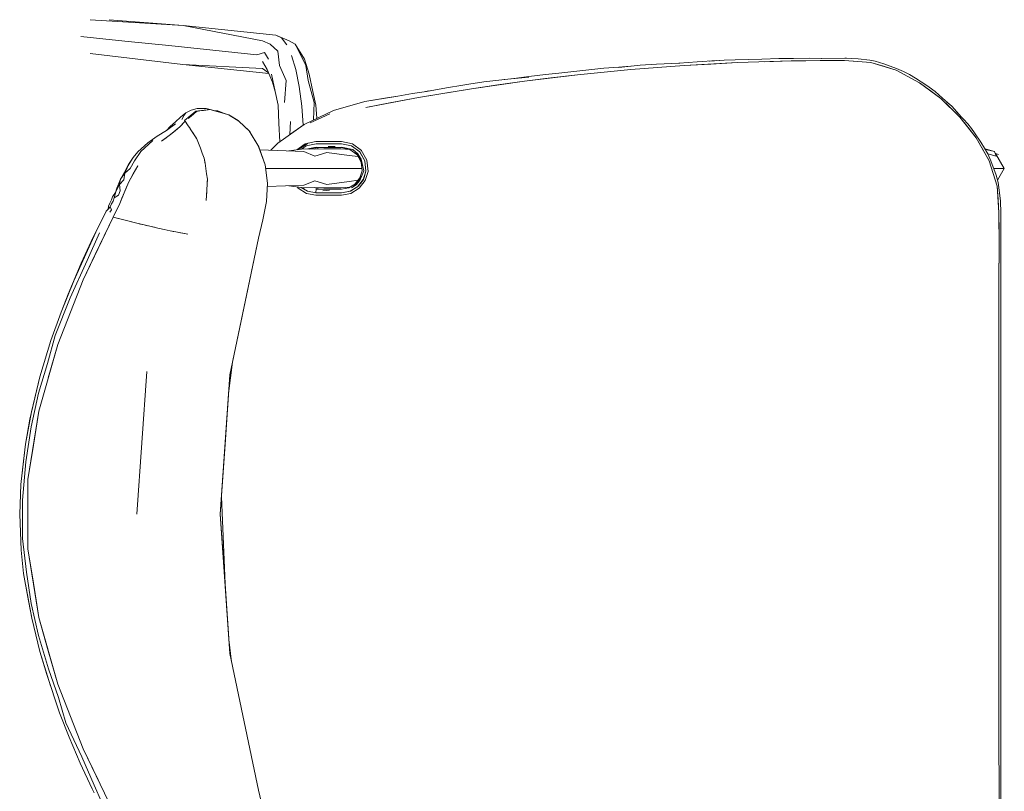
# Model space of a CAD drawing. Header units: millimetres. Extents: x -261 to 187, y -214 to 106.
# Tile 969 of 1056: x -207.271 to -206.748, y 18.042 to 18.452. Entities that reach past the tile are written whole.
import ezdxf

# ---------------------------------------------------------------- set-up
doc = ezdxf.new("R2010")
doc.units = ezdxf.units.MM
doc.header["$LTSCALE"] = 0.005
doc.header["$MEASUREMENT"] = 0
doc.layers.add('IFC-Elemento de mobília-Contorno', color=9, linetype='Continuous', lineweight=5)

msp = doc.modelspace()

# ---------------------------------------------------------------- linework, layer by layer
at = {"layer": 'IFC-Elemento de mobília-Contorno', "lineweight": 5}
for p, q in [((-207.23384, 18.45218), (-207.18449, 18.44901)), ((-207.22381, 18.45218), (-207.18449, 18.44901)), ((-207.18449, 18.44901), (-207.14231, 18.44091)), ((-207.18449, 18.44901), (-207.1352, 18.44395)), ((-207.1352, 18.44395), (-207.13227, 18.44252)), ((-207.1352, 18.44395), (-207.12813, 18.44091)), ((-207.23892, 18.44321), (-207.21551, 18.4408)), ((-207.21551, 18.4408), (-207.19211, 18.43839)), ((-207.14231, 18.44091), (-207.13835, 18.43916)), ((-207.13835, 18.43916), (-207.13412, 18.43537)), ((-207.13227, 18.44252), (-207.12947, 18.4389)), ((-207.12813, 18.44091), (-207.12494, 18.43916)), ((-207.12494, 18.43916), (-207.12311, 18.43537)), ((-207.12494, 18.43916), (-207.12004, 18.43118)), ((-207.23396, 18.43423), (-207.18463, 18.42828)), ((-207.19211, 18.43839), (-207.1687, 18.43599)), ((-207.1687, 18.43599), (-207.1453, 18.43358)), ((-207.1453, 18.43358), (-207.14121, 18.43467)), ((-207.14121, 18.43467), (-207.13913, 18.43118)), ((-207.13412, 18.43537), (-207.13333, 18.42774)), ((-207.12311, 18.43537), (-207.11929, 18.42774)), ((-207.18463, 18.42828), (-207.14241, 18.42625)), ((-207.18463, 18.42828), (-207.13905, 18.42359)), ((-207.14239, 18.42993), (-207.13991, 18.42563)), ((-207.1269, 18.43322), (-207.12464, 18.42569)), ((-207.12004, 18.43118), (-207.11753, 18.42315)), ((-206.9417, 18.42793), (-206.93297, 18.42858)), ((-206.93297, 18.42858), (-206.92095, 18.42912)), ((-206.92107, 18.42911), (-206.92052, 18.42915)), ((-206.92095, 18.42912), (-206.91131, 18.42981)), ((-206.91827, 18.42786), (-206.88986, 18.42939)), ((-206.91827, 18.42786), (-206.90406, 18.42862)), ((-206.91131, 18.42981), (-206.90095, 18.4304)), ((-206.905, 18.43017), (-206.89694, 18.4307)), ((-206.90472, 18.43018), (-206.89694, 18.4307)), ((-206.90406, 18.42862), (-206.88986, 18.42939)), ((-206.89694, 18.4307), (-206.89114, 18.4308)), ((-206.89114, 18.4308), (-206.87692, 18.43121)), ((-206.88986, 18.42939), (-206.86143, 18.43028)), ((-206.87692, 18.43121), (-206.86804, 18.43146)), ((-206.87564, 18.42983), (-206.86143, 18.43028)), ((-206.86804, 18.43146), (-206.86015, 18.43154)), ((-206.86143, 18.43028), (-206.83301, 18.43052)), ((-206.86143, 18.43028), (-206.85369, 18.43034)), ((-206.86015, 18.43154), (-206.85172, 18.43167)), ((-206.85369, 18.43034), (-206.84595, 18.43041)), ((-206.85172, 18.43167), (-206.84503, 18.43152)), ((-206.84595, 18.43041), (-206.83301, 18.43052)), ((-206.8455, 18.43153), (-206.83284, 18.43174)), ((-206.84546, 18.43153), (-206.83282, 18.43174)), ((-206.83301, 18.43052), (-206.826, 18.43)), ((-206.83301, 18.43052), (-206.81899, 18.42947)), ((-206.83284, 18.43174), (-206.83205, 18.43166)), ((-206.83282, 18.43174), (-206.83203, 18.43166)), ((-206.83262, 18.43169), (-206.8258, 18.43142)), ((-206.826, 18.43), (-206.81899, 18.42947)), ((-206.8258, 18.43142), (-206.81953, 18.43061)), ((-206.81953, 18.43061), (-206.81682, 18.43019)), ((-206.81899, 18.42947), (-206.81227, 18.42739)), ((-206.81899, 18.42947), (-206.80555, 18.42532)), ((-206.81682, 18.43019), (-206.81217, 18.42876)), ((-206.81217, 18.42876), (-206.80544, 18.42615)), ((-207.14241, 18.42625), (-207.13921, 18.42397)), ((-207.13991, 18.42563), (-207.13707, 18.41892)), ((-207.13754, 18.42315), (-207.13559, 18.41405)), ((-207.13333, 18.42774), (-207.12985, 18.41978)), ((-207.12464, 18.42569), (-207.1228, 18.4166)), ((-207.11929, 18.42774), (-207.11813, 18.41978)), ((-207.11753, 18.42315), (-207.11552, 18.41405)), ((-207.00319, 18.41948), (-206.97495, 18.4229)), ((-207.00082, 18.4219), (-206.99199, 18.42303)), ((-206.99199, 18.42303), (-206.98488, 18.42374)), ((-206.98907, 18.42119), (-206.97495, 18.4229)), ((-206.98488, 18.42374), (-206.97691, 18.42466)), ((-206.98488, 18.42374), (-206.97691, 18.42466)), ((-206.97691, 18.42466), (-206.96097, 18.42649)), ((-206.97691, 18.42466), (-206.96894, 18.42557)), ((-206.97495, 18.4229), (-206.94663, 18.42569)), ((-206.97495, 18.4229), (-206.96079, 18.4243)), ((-206.96894, 18.42557), (-206.96097, 18.42649)), ((-206.96097, 18.42649), (-206.95297, 18.42702)), ((-206.95297, 18.42702), (-206.94695, 18.42741)), ((-206.95294, 18.42682), (-206.9417, 18.42793)), ((-206.94663, 18.42569), (-206.91827, 18.42786)), ((-206.94663, 18.42569), (-206.93245, 18.42677)), ((-206.93245, 18.42677), (-206.91827, 18.42786)), ((-206.81227, 18.42739), (-206.80555, 18.42532)), ((-206.80555, 18.42532), (-206.79935, 18.42199)), ((-206.80555, 18.42532), (-206.79314, 18.41866)), ((-206.80544, 18.42615), (-206.80166, 18.42468)), ((-206.80166, 18.42468), (-206.7986, 18.42302)), ((-206.7986, 18.42302), (-206.79541, 18.42101)), ((-207.13707, 18.41892), (-207.13559, 18.41405)), ((-207.1306, 18.40814), (-207.12985, 18.41978)), ((-207.11813, 18.41978), (-207.11486, 18.40814)), ((-207.03582, 18.41734), (-207.03263, 18.41783)), ((-207.03263, 18.41783), (-207.02472, 18.41914)), ((-207.03134, 18.41544), (-207.00319, 18.41948)), ((-207.02472, 18.41914), (-207.00879, 18.42098)), ((-207.02472, 18.41914), (-207.01675, 18.42006)), ((-207.01726, 18.41746), (-207.00319, 18.41948)), ((-207.01385, 18.42031), (-207.00075, 18.42168)), ((-207.00879, 18.42098), (-207.00081, 18.4219)), ((-207.00879, 18.42098), (-207.00082, 18.4219)), ((-207.00319, 18.41948), (-206.98907, 18.42119)), ((-206.79935, 18.42199), (-206.79314, 18.41866)), ((-206.79541, 18.42101), (-206.78989, 18.41752)), ((-206.79314, 18.41866), (-206.7875, 18.41445)), ((-206.79314, 18.41866), (-206.78186, 18.41022)), ((-207.13559, 18.41405), (-207.13403, 18.40679)), ((-207.1228, 18.4166), (-207.12143, 18.40628)), ((-207.11552, 18.41405), (-207.11408, 18.40679)), ((-207.07046, 18.41156), (-207.06269, 18.41302)), ((-207.06269, 18.41302), (-207.05527, 18.41407)), ((-207.0594, 18.41079), (-207.03134, 18.41544)), ((-207.0594, 18.41079), (-207.04537, 18.41311)), ((-207.05578, 18.414), (-207.05384, 18.41432)), ((-207.05573, 18.41401), (-207.05395, 18.4143)), ((-207.05527, 18.41407), (-207.04449, 18.41595)), ((-207.04537, 18.41311), (-207.03134, 18.41544)), ((-207.04449, 18.41595), (-207.03582, 18.41734)), ((-207.03134, 18.41544), (-207.01726, 18.41746)), ((-206.78989, 18.41752), (-206.78809, 18.41638)), ((-206.78809, 18.41638), (-206.78497, 18.41393)), ((-206.7875, 18.41445), (-206.78186, 18.41022)), ((-206.78497, 18.41393), (-206.78104, 18.4105)), ((-207.11518, 18.39891), (-207.11486, 18.40814)), ((-207.10463, 18.40397), (-207.08801, 18.40866)), ((-207.08801, 18.40866), (-207.07037, 18.41158)), ((-207.08801, 18.40866), (-207.07519, 18.41078)), ((-207.08736, 18.40554), (-207.0594, 18.41079)), ((-207.08736, 18.40554), (-207.07461, 18.40793)), ((-207.07919, 18.41005), (-207.07046, 18.41156)), ((-207.07519, 18.41078), (-207.07038, 18.41158)), ((-207.07461, 18.40793), (-207.06701, 18.40936)), ((-207.06701, 18.40936), (-207.0594, 18.41079)), ((-206.78186, 18.41022), (-206.77176, 18.4004)), ((-206.78186, 18.41022), (-206.77681, 18.40531)), ((-206.78104, 18.4105), (-206.77693, 18.40683)), ((-206.77883, 18.40853), (-206.77602, 18.40614)), ((-206.77879, 18.4085), (-206.77602, 18.40615)), ((-207.18589, 18.40031), (-207.18311, 18.40259)), ((-207.184, 18.4014), (-207.18311, 18.40259)), ((-207.18373, 18.39858), (-207.1778, 18.40355)), ((-207.18311, 18.40259), (-207.1802, 18.40404)), ((-207.18028, 18.40096), (-207.17747, 18.40343)), ((-207.1802, 18.40404), (-207.1771, 18.40491)), ((-207.1778, 18.40355), (-207.17025, 18.40449)), ((-207.17747, 18.40343), (-207.17563, 18.40369)), ((-207.1771, 18.40491), (-207.17515, 18.40504)), ((-207.17563, 18.40369), (-207.17378, 18.40396)), ((-207.17515, 18.40504), (-207.17228, 18.40499)), ((-207.17378, 18.40396), (-207.17118, 18.40433)), ((-207.17228, 18.40499), (-207.1701, 18.40449)), ((-207.17025, 18.40449), (-207.16031, 18.40158)), ((-207.1701, 18.40449), (-207.16506, 18.40293)), ((-207.1677, 18.40375), (-207.16604, 18.40369)), ((-207.16604, 18.40369), (-207.16311, 18.40254)), ((-207.16311, 18.40254), (-207.16142, 18.40191)), ((-207.13403, 18.40679), (-207.13375, 18.39725)), ((-207.12143, 18.40628), (-207.12067, 18.39616)), ((-207.1202, 18.3965), (-207.10463, 18.40397)), ((-207.117, 18.39742), (-207.10665, 18.40212)), ((-207.11408, 18.40679), (-207.1134, 18.39976)), ((-206.77681, 18.40531), (-206.77176, 18.4004)), ((-206.77602, 18.40615), (-206.77225, 18.40191)), ((-206.77602, 18.40614), (-206.77219, 18.40185)), ((-206.77331, 18.40308), (-206.76979, 18.39922)), ((-207.19335, 18.3933), (-207.18854, 18.39678)), ((-207.19137, 18.39537), (-207.1886, 18.39783)), ((-207.1886, 18.39783), (-207.18589, 18.40031)), ((-207.18626, 18.39521), (-207.18341, 18.3982)), ((-207.18543, 18.39608), (-207.18461, 18.39695)), ((-207.18516, 18.39915), (-207.184, 18.4014)), ((-207.18461, 18.39695), (-207.18341, 18.3982)), ((-207.18373, 18.39858), (-207.18345, 18.39816)), ((-207.18341, 18.3982), (-207.18337, 18.39823)), ((-207.18341, 18.3982), (-207.18214, 18.39629)), ((-207.18184, 18.39958), (-207.18028, 18.40096)), ((-207.16031, 18.40158), (-207.15525, 18.39863)), ((-207.16016, 18.40144), (-207.16002, 18.40138)), ((-207.16013, 18.40142), (-207.16002, 18.40138)), ((-207.16002, 18.40138), (-207.15489, 18.3983)), ((-207.15525, 18.39863), (-207.15489, 18.3983)), ((-207.15489, 18.3983), (-207.14916, 18.39273)), ((-207.15488, 18.39829), (-207.14947, 18.39315)), ((-207.13375, 18.39725), (-207.13318, 18.38723)), ((-207.12778, 18.39108), (-207.12742, 18.39807)), ((-206.77176, 18.4004), (-206.76739, 18.39487)), ((-206.77176, 18.4004), (-206.76302, 18.38934)), ((-206.76979, 18.39922), (-206.76756, 18.39682)), ((-206.76756, 18.39682), (-206.7655, 18.39434)), ((-207.19826, 18.39021), (-207.19335, 18.3933)), ((-207.19338, 18.39328), (-207.19137, 18.39537)), ((-207.19115, 18.39111), (-207.18626, 18.39521)), ((-207.19115, 18.39111), (-207.18871, 18.39316)), ((-207.18871, 18.39316), (-207.18626, 18.39521)), ((-207.18626, 18.39521), (-207.18543, 18.39608)), ((-207.18214, 18.39629), (-207.18087, 18.39438)), ((-207.18087, 18.39438), (-207.17999, 18.39305)), ((-207.18071, 18.39413), (-207.17754, 18.38945)), ((-207.17999, 18.39305), (-207.1791, 18.39172)), ((-207.1791, 18.39172), (-207.17822, 18.3904)), ((-207.14947, 18.39315), (-207.14435, 18.38456)), ((-207.14916, 18.39273), (-207.14871, 18.39187)), ((-207.14916, 18.39273), (-207.14637, 18.38796)), ((-207.14916, 18.39273), (-207.1487, 18.39186)), ((-207.13426, 18.38645), (-207.1202, 18.3965)), ((-207.12778, 18.39108), (-207.1202, 18.3965)), ((-206.76739, 18.39487), (-206.76302, 18.38934)), ((-206.7655, 18.39434), (-206.76396, 18.39205)), ((-206.76396, 18.39205), (-206.76067, 18.3871)), ((-207.20858, 18.38185), (-207.2032, 18.38669)), ((-207.20695, 18.38209), (-207.20068, 18.38794)), ((-207.2032, 18.38669), (-207.19826, 18.39021)), ((-207.19609, 18.38758), (-207.19115, 18.39111)), ((-207.19609, 18.38758), (-207.19362, 18.38934)), ((-207.17822, 18.3904), (-207.17734, 18.38907)), ((-207.17754, 18.38945), (-207.17746, 18.38926)), ((-207.17737, 18.38915), (-207.17633, 18.38646)), ((-207.17633, 18.38646), (-207.17533, 18.38385)), ((-207.14637, 18.38796), (-207.14622, 18.3877)), ((-207.1379, 18.38276), (-207.13431, 18.38641)), ((-207.13789, 18.38276), (-207.13426, 18.38645)), ((-207.12138, 18.38448), (-207.11825, 18.38654)), ((-207.11974, 18.38622), (-207.11392, 18.38748)), ((-207.11869, 18.38622), (-207.1182, 18.38655)), ((-207.11392, 18.38748), (-207.11054, 18.38748)), ((-207.11054, 18.38748), (-207.10716, 18.38748)), ((-207.10716, 18.38748), (-207.10378, 18.38748)), ((-207.10378, 18.38748), (-207.1004, 18.38748)), ((-207.1004, 18.38748), (-207.09459, 18.38624)), ((-206.76302, 18.38934), (-206.75615, 18.37706)), ((-206.76302, 18.38934), (-206.75959, 18.3832)), ((-206.76067, 18.3871), (-206.75863, 18.38396)), ((-207.21111, 18.37891), (-207.20858, 18.38185)), ((-207.21032, 18.37709), (-207.20695, 18.38209)), ((-207.17533, 18.38385), (-207.17433, 18.38125)), ((-207.17433, 18.38125), (-207.17333, 18.37864)), ((-207.14435, 18.38456), (-207.14101, 18.37499)), ((-207.14421, 18.38426), (-207.14286, 18.3804)), ((-207.14421, 18.38426), (-207.14101, 18.37499)), ((-207.14376, 18.38299), (-207.12039, 18.38211)), ((-207.12836, 18.38241), (-207.12047, 18.3835)), ((-207.12413, 18.38299), (-207.11974, 18.38622)), ((-207.12314, 18.38313), (-207.12138, 18.38448)), ((-207.12307, 18.38314), (-207.1226, 18.3835)), ((-207.12264, 18.38347), (-207.12138, 18.38448)), ((-207.12157, 18.38335), (-207.11922, 18.38507)), ((-207.12138, 18.38448), (-207.12003, 18.38533)), ((-207.12047, 18.3835), (-207.11447, 18.38335)), ((-207.12039, 18.38211), (-207.11447, 18.3797)), ((-207.12035, 18.38516), (-207.12035, 18.38513)), ((-207.12003, 18.38533), (-207.11869, 18.38622)), ((-207.11922, 18.38507), (-207.11391, 18.38622)), ((-207.1183, 18.38344), (-207.1139, 18.38443)), ((-207.1173, 18.38342), (-207.11388, 18.38415)), ((-207.11447, 18.38335), (-207.1098, 18.3835)), ((-207.11447, 18.3797), (-207.10813, 18.38161)), ((-207.11403, 18.38411), (-207.11397, 18.38337)), ((-207.11398, 18.3835), (-207.11398, 18.38337)), ((-207.11391, 18.38622), (-207.11054, 18.38623)), ((-207.11388, 18.38415), (-207.1105, 18.38415)), ((-207.11289, 18.3835), (-207.11289, 18.38415)), ((-207.11289, 18.3834), (-207.11289, 18.3835)), ((-207.11054, 18.38623), (-207.10716, 18.38623)), ((-207.1105, 18.38415), (-207.10712, 18.38415)), ((-207.1098, 18.3835), (-207.10065, 18.3835)), ((-207.10813, 18.38161), (-207.09625, 18.38002)), ((-207.10752, 18.38476), (-207.10365, 18.38474)), ((-207.10716, 18.38623), (-207.10378, 18.38623)), ((-207.10712, 18.38415), (-207.10374, 18.38415)), ((-207.10378, 18.38623), (-207.1004, 18.38623)), ((-207.10374, 18.38415), (-207.10036, 18.38415)), ((-207.10065, 18.3835), (-207.09584, 18.38317)), ((-207.1004, 18.38623), (-207.09509, 18.38509)), ((-207.10038, 18.38444), (-207.09441, 18.38311)), ((-207.10036, 18.38415), (-207.09575, 18.38317)), ((-207.09586, 18.38319), (-207.09215, 18.38048)), ((-207.09569, 18.3833), (-207.09441, 18.38311)), ((-207.09509, 18.38509), (-207.09071, 18.38186)), ((-207.09459, 18.38624), (-207.0898, 18.38272)), ((-207.09441, 18.38311), (-207.09173, 18.38092)), ((-207.09298, 18.38156), (-207.09075, 18.37878)), ((-207.09071, 18.38186), (-207.08801, 18.37709)), ((-207.0906, 18.38178), (-207.0906, 18.38178)), ((-207.0906, 18.38178), (-207.08789, 18.37711)), ((-207.08983, 18.38276), (-207.08685, 18.37755)), ((-206.75959, 18.38321), (-206.75615, 18.37706)), ((-206.75863, 18.38396), (-206.75691, 18.38089)), ((-206.75834, 18.38345), (-206.75333, 18.38211)), ((-206.7582, 18.38319), (-206.75333, 18.38211)), ((-206.75333, 18.38211), (-206.75253, 18.37968)), ((-206.75276, 18.38111), (-206.75119, 18.38046)), ((-206.75276, 18.38111), (-206.74815, 18.37313)), ((-207.21377, 18.3746), (-207.21111, 18.37891)), ((-207.21363, 18.37512), (-207.21111, 18.37891)), ((-207.21266, 18.37299), (-207.21032, 18.37709)), ((-207.17333, 18.37864), (-207.17289, 18.37585)), ((-207.17333, 18.37864), (-207.17282, 18.37539)), ((-207.17289, 18.37585), (-207.17246, 18.37305)), ((-207.14286, 18.3804), (-207.14101, 18.37499)), ((-207.09625, 18.38002), (-207.09151, 18.37937)), ((-207.09222, 18.38061), (-207.08986, 18.37649)), ((-207.09173, 18.38092), (-207.08984, 18.37799)), ((-207.09075, 18.37878), (-207.0894, 18.3755)), ((-207.08986, 18.37649), (-207.0894, 18.37191)), ((-207.08984, 18.37799), (-207.08844, 18.37174)), ((-207.08911, 18.37904), (-207.089, 18.37902)), ((-207.08801, 18.37709), (-207.08747, 18.37162)), ((-207.08789, 18.37711), (-207.08735, 18.37176)), ((-207.08685, 18.37755), (-207.08622, 18.37156)), ((-206.75693, 18.38091), (-206.75691, 18.38089)), ((-206.75692, 18.38091), (-206.7569, 18.38088)), ((-206.75692, 18.38091), (-206.75253, 18.37968)), ((-206.75692, 18.38091), (-206.75538, 18.37712)), ((-206.75692, 18.38091), (-206.75691, 18.38089)), ((-206.75692, 18.38091), (-206.7569, 18.38088)), ((-206.7569, 18.38088), (-206.75689, 18.38085)), ((-206.75615, 18.37706), (-206.752, 18.36362)), ((-206.75615, 18.37706), (-206.75408, 18.37034)), ((-206.75538, 18.37712), (-206.75246, 18.36956)), ((-207.21785, 18.36746), (-207.21577, 18.37104)), ((-207.21785, 18.36746), (-207.21554, 18.37059)), ((-207.21597, 18.36703), (-207.21554, 18.37059)), ((-207.21577, 18.37103), (-207.21363, 18.37512)), ((-207.21577, 18.37104), (-207.21363, 18.37512)), ((-207.21554, 18.37059), (-207.21377, 18.3746)), ((-207.21554, 18.37059), (-207.21266, 18.37299)), ((-207.21343, 18.36594), (-207.20867, 18.37456)), ((-207.21105, 18.37025), (-207.20867, 18.37456)), ((-207.17246, 18.37305), (-207.17202, 18.37026)), ((-207.14101, 18.37499), (-207.13969, 18.36526)), ((-207.14076, 18.37313), (-207.13214, 18.37313)), ((-207.13214, 18.37313), (-207.11532, 18.37313)), ((-207.11532, 18.37313), (-207.10997, 18.37313)), ((-207.10997, 18.37313), (-207.10037, 18.37313)), ((-207.10037, 18.37313), (-207.08952, 18.37313)), ((-207.09068, 18.36675), (-207.08844, 18.37174)), ((-207.09056, 18.36808), (-207.0894, 18.37191)), ((-207.0894, 18.3755), (-207.08844, 18.37174)), ((-207.08888, 18.36701), (-207.08747, 18.37162)), ((-207.08803, 18.36947), (-207.08735, 18.37176)), ((-207.08773, 18.36662), (-207.08622, 18.37156)), ((-207.08762, 18.37313), (-207.08749, 18.37313)), ((-206.75384, 18.37313), (-206.75316, 18.37313)), ((-206.75316, 18.37313), (-206.74942, 18.37313)), ((-206.75173, 18.36692), (-206.74815, 18.37313)), ((-206.74942, 18.37313), (-206.74815, 18.37313)), ((-207.21879, 18.36475), (-207.21785, 18.36746)), ((-207.21834, 18.36453), (-207.21785, 18.36746)), ((-207.21834, 18.36453), (-207.21597, 18.36703)), ((-207.21583, 18.3602), (-207.21343, 18.36594)), ((-207.21463, 18.36307), (-207.21343, 18.36594)), ((-207.21343, 18.36594), (-207.21105, 18.37025)), ((-207.17221, 18.35612), (-207.17158, 18.36735)), ((-207.17202, 18.37026), (-207.17159, 18.36747)), ((-207.17177, 18.36413), (-207.17168, 18.3658)), ((-207.17168, 18.3658), (-207.17159, 18.36747)), ((-207.12039, 18.36415), (-207.11447, 18.36656)), ((-207.11447, 18.36656), (-207.10813, 18.36464)), ((-207.10813, 18.36464), (-207.09625, 18.36623)), ((-207.09625, 18.36623), (-207.09148, 18.36688)), ((-207.09379, 18.36407), (-207.09161, 18.36623)), ((-207.09302, 18.3649), (-207.09056, 18.36808)), ((-207.09263, 18.36446), (-207.09068, 18.36675)), ((-207.09178, 18.36336), (-207.08884, 18.36716)), ((-207.09161, 18.36623), (-207.09, 18.36884)), ((-207.0909, 18.36253), (-207.08773, 18.36662)), ((-207.09016, 18.36529), (-207.08872, 18.36717)), ((-207.08881, 18.36726), (-207.08869, 18.36727)), ((-207.08876, 18.36703), (-207.08803, 18.36947)), ((-206.75408, 18.37034), (-206.752, 18.36362)), ((-206.75246, 18.36956), (-206.75138, 18.36564)), ((-206.75141, 18.36573), (-206.75139, 18.36574)), ((-206.75141, 18.36573), (-206.75138, 18.36564)), ((-206.75138, 18.36564), (-206.75099, 18.36293)), ((-206.75138, 18.36564), (-206.75137, 18.36553)), ((-207.22199, 18.35804), (-207.22054, 18.36034)), ((-207.22118, 18.35746), (-207.22023, 18.36066)), ((-207.22055, 18.36033), (-207.21967, 18.36254)), ((-207.22054, 18.36034), (-207.21879, 18.36473)), ((-207.22023, 18.36066), (-207.21834, 18.36453)), ((-207.21967, 18.36254), (-207.21879, 18.36475)), ((-207.21883, 18.35886), (-207.21799, 18.36128)), ((-207.21834, 18.36453), (-207.21799, 18.36128)), ((-207.21824, 18.35446), (-207.21583, 18.3602)), ((-207.21704, 18.35733), (-207.21583, 18.3602)), ((-207.21583, 18.3602), (-207.21463, 18.36307)), ((-207.17209, 18.35846), (-207.17196, 18.3608)), ((-207.17196, 18.3608), (-207.17186, 18.36247)), ((-207.17186, 18.36247), (-207.17177, 18.36413)), ((-207.14028, 18.35547), (-207.13969, 18.36526)), ((-207.1398, 18.36342), (-207.12031, 18.36415)), ((-207.12836, 18.36385), (-207.12031, 18.36274)), ((-207.12397, 18.36324), (-207.12341, 18.36253)), ((-207.12341, 18.36253), (-207.119, 18.35982)), ((-207.12175, 18.36294), (-207.1185, 18.36095)), ((-207.12047, 18.36276), (-207.11447, 18.3629)), ((-207.12031, 18.36205), (-207.12031, 18.36277)), ((-207.1185, 18.36095), (-207.11385, 18.36009)), ((-207.11447, 18.3629), (-207.1098, 18.36276)), ((-207.11392, 18.36088), (-207.11391, 18.36152)), ((-207.11392, 18.36011), (-207.11392, 18.36088)), ((-207.11392, 18.36011), (-207.11054, 18.36011)), ((-207.11391, 18.36152), (-207.1139, 18.36195)), ((-207.1139, 18.36195), (-207.11388, 18.36211)), ((-207.11388, 18.36211), (-207.1105, 18.36211)), ((-207.11386, 18.36288), (-207.11386, 18.36211)), ((-207.11385, 18.36009), (-207.11385, 18.36011)), ((-207.11289, 18.36211), (-207.11289, 18.36285)), ((-207.11289, 18.36009), (-207.11289, 18.36011)), ((-207.11054, 18.36011), (-207.10716, 18.36011)), ((-207.1105, 18.36211), (-207.10712, 18.36211)), ((-207.11034, 18.36122), (-207.10677, 18.36152)), ((-207.1098, 18.36276), (-207.10065, 18.36276)), ((-207.10716, 18.36011), (-207.10378, 18.36011)), ((-207.10712, 18.36211), (-207.10374, 18.36211)), ((-207.10378, 18.36011), (-207.10041, 18.36011)), ((-207.10374, 18.36211), (-207.10036, 18.36211)), ((-207.10065, 18.36276), (-207.09604, 18.36307)), ((-207.10041, 18.36011), (-207.09576, 18.36097)), ((-207.10036, 18.36211), (-207.09642, 18.36284)), ((-207.10031, 18.3601), (-207.09565, 18.36095)), ((-207.09642, 18.36284), (-207.09301, 18.36492)), ((-207.09576, 18.36097), (-207.09173, 18.36343)), ((-207.09565, 18.36095), (-207.09161, 18.36342)), ((-207.09532, 18.35982), (-207.0909, 18.36253)), ((-207.09513, 18.36278), (-207.09263, 18.36446)), ((-207.09185, 18.36335), (-207.0917, 18.36336)), ((-207.09161, 18.36342), (-207.09016, 18.36529)), ((-206.752, 18.36362), (-206.75097, 18.3495)), ((-206.752, 18.36362), (-206.75149, 18.3566)), ((-206.75189, 18.36201), (-206.75188, 18.362)), ((-206.75099, 18.36293), (-206.7502, 18.35574)), ((-207.22348, 18.35465), (-207.22262, 18.35641)), ((-207.22262, 18.35641), (-207.22199, 18.35804)), ((-207.22258, 18.35425), (-207.22165, 18.35571)), ((-207.22165, 18.35571), (-207.22118, 18.35746)), ((-207.22118, 18.35746), (-207.21883, 18.35886)), ((-207.21824, 18.35446), (-207.21704, 18.35733)), ((-207.17221, 18.35612), (-207.17209, 18.35846)), ((-207.14214, 18.34569), (-207.14028, 18.35547)), ((-207.119, 18.35982), (-207.11392, 18.35886)), ((-207.11392, 18.35886), (-207.11054, 18.35886)), ((-207.11385, 18.36009), (-207.11046, 18.36009)), ((-207.11054, 18.35886), (-207.10716, 18.35886)), ((-207.11046, 18.36009), (-207.10708, 18.3601)), ((-207.10716, 18.35886), (-207.10378, 18.35886)), ((-207.10708, 18.3601), (-207.10369, 18.3601)), ((-207.10378, 18.35886), (-207.10041, 18.35886)), ((-207.10369, 18.3601), (-207.10031, 18.3601)), ((-207.10041, 18.35886), (-207.09532, 18.35982)), ((-206.75149, 18.3566), (-206.75097, 18.3495)), ((-206.7502, 18.35574), (-206.75001, 18.34956)), ((-207.22604, 18.34923), (-207.22537, 18.35044)), ((-207.22537, 18.35044), (-207.22439, 18.35153)), ((-207.22439, 18.35153), (-207.22421, 18.35303)), ((-207.22439, 18.35153), (-207.2233, 18.35269)), ((-207.22421, 18.35303), (-207.22348, 18.35465)), ((-207.22343, 18.34977), (-207.22252, 18.35103)), ((-207.2233, 18.35269), (-207.22258, 18.35425)), ((-207.2233, 18.35269), (-207.22252, 18.35103)), ((-207.22169, 18.34716), (-207.21824, 18.35446)), ((-207.22101, 18.3486), (-207.22032, 18.35005)), ((-207.22032, 18.35005), (-207.21928, 18.35226)), ((-207.21928, 18.35226), (-207.21824, 18.35446)), ((-206.75005, 18.35089), (-206.74994, 18.34966)), ((-206.75005, 18.3508), (-206.74994, 18.34959)), ((-206.74994, 18.33098), (-206.74994, 18.34966)), ((-207.23771, 18.31394), (-207.22169, 18.34716)), ((-207.22999, 18.34115), (-207.22604, 18.34923)), ((-207.22646, 18.33727), (-207.22169, 18.34716)), ((-207.22169, 18.34716), (-207.22101, 18.3486)), ((-207.22169, 18.34716), (-207.21739, 18.34607)), ((-207.22169, 18.34716), (-207.2191, 18.3465)), ((-207.2191, 18.3465), (-207.21739, 18.34607)), ((-207.21739, 18.34607), (-207.21321, 18.34502)), ((-207.21739, 18.34607), (-207.2153, 18.34554)), ((-207.21321, 18.34502), (-207.20916, 18.34403)), ((-207.21321, 18.34502), (-207.21119, 18.34453)), ((-207.21119, 18.34453), (-207.20916, 18.34403)), ((-207.14455, 18.33604), (-207.14214, 18.34569)), ((-206.75097, 18.3495), (-206.75094, 18.33949)), ((-206.75097, 18.3495), (-206.75092, 18.3317)), ((-206.74994, 18.33956), (-206.74994, 18.34959)), ((-207.23527, 18.32944), (-207.22999, 18.34115)), ((-207.23335, 18.33422), (-207.22999, 18.34115)), ((-207.20916, 18.34403), (-207.20526, 18.34309)), ((-207.20916, 18.34403), (-207.20721, 18.34356)), ((-207.20721, 18.34356), (-207.20526, 18.34309)), ((-207.20526, 18.34309), (-207.20151, 18.34221)), ((-207.20526, 18.34309), (-207.20338, 18.34265)), ((-207.20151, 18.34221), (-207.19794, 18.3414)), ((-207.20151, 18.34221), (-207.19973, 18.34181)), ((-207.19794, 18.3414), (-207.19456, 18.34065)), ((-207.19794, 18.3414), (-207.19625, 18.34102)), ((-207.19456, 18.34065), (-207.19137, 18.33997)), ((-207.19456, 18.34065), (-207.19296, 18.34031)), ((-207.19296, 18.34031), (-207.19137, 18.33997)), ((-207.19137, 18.33997), (-207.18839, 18.33936)), ((-207.19137, 18.33997), (-207.18988, 18.33966)), ((-207.18988, 18.33966), (-207.18839, 18.33936)), ((-207.18839, 18.33936), (-207.18589, 18.33887)), ((-207.18839, 18.33936), (-207.18194, 18.33811)), ((-206.74994, 18.32954), (-206.74994, 18.33956)), ((-207.23867, 18.32272), (-207.23335, 18.33422)), ((-207.23559, 18.32422), (-207.22897, 18.33881)), ((-207.23122, 18.32739), (-207.22646, 18.33727)), ((-207.18589, 18.33887), (-207.18194, 18.33811)), ((-207.15969, 18.26338), (-207.14455, 18.33604)), ((-207.15092, 18.30548), (-207.14455, 18.33604)), ((-207.24256, 18.31336), (-207.23527, 18.32944)), ((-206.75098, 18.3139), (-206.75092, 18.3317)), ((-206.75095, 18.3228), (-206.75092, 18.3317)), ((-206.74994, 18.31238), (-206.74994, 18.33098)), ((-206.74994, 18.31952), (-206.74994, 18.32954)), ((-207.24455, 18.30431), (-207.23559, 18.32422)), ((-207.23771, 18.31394), (-207.23122, 18.32739)), ((-207.24556, 18.30626), (-207.23867, 18.32272)), ((-206.74994, 18.3095), (-206.74994, 18.31952)), ((-207.25114, 18.27958), (-207.23771, 18.31394)), ((-207.24938, 18.29664), (-207.24256, 18.31336)), ((-207.24442, 18.29676), (-207.23771, 18.31394)), ((-206.75102, 18.2961), (-206.75098, 18.3139)), ((-206.751, 18.305), (-206.75098, 18.3139)), ((-206.74994, 18.29089), (-206.74994, 18.31238)), ((-206.74994, 18.29948), (-206.74994, 18.3095)), ((-207.25248, 18.28428), (-207.24455, 18.30431)), ((-207.24938, 18.29664), (-207.24556, 18.30626)), ((-207.15969, 18.26338), (-207.15092, 18.30548)), ((-206.75102, 18.2961), (-206.751, 18.305)), ((-206.74994, 18.28946), (-206.74994, 18.29948)), ((-207.25482, 18.28162), (-207.24938, 18.29664)), ((-207.25114, 18.27958), (-207.24442, 18.29676)), ((-206.75102, 18.2872), (-206.75102, 18.2961)), ((-206.75102, 18.2783), (-206.75102, 18.2961)), ((-206.74994, 18.26942), (-206.74994, 18.29089)), ((-206.74994, 18.27944), (-206.74994, 18.28946)), ((-207.2606, 18.26231), (-207.25482, 18.28162)), ((-207.25663, 18.26933), (-207.25248, 18.28428)), ((-207.26126, 18.24413), (-207.25114, 18.27958)), ((-207.2562, 18.26186), (-207.25114, 18.27958)), ((-206.75102, 18.27385), (-206.75102, 18.2783)), ((-206.75102, 18.2783), (-206.75102, 18.26049)), ((-206.74994, 18.26942), (-206.74994, 18.27944)), ((-206.75102, 18.27385), (-206.75102, 18.26939)), ((-207.26139, 18.25367), (-207.25663, 18.26933)), ((-207.16037, 18.25344), (-207.15828, 18.27016)), ((-206.74994, 18.2594), (-206.74994, 18.26942)), ((-206.74994, 18.24939), (-206.74994, 18.26942)), ((-207.26599, 18.2398), (-207.2606, 18.26231)), ((-207.26502, 18.24372), (-207.2606, 18.26231)), ((-207.20907, 18.18928), (-207.20387, 18.26506)), ((-207.20647, 18.22717), (-207.20387, 18.26506)), ((-207.16477, 18.18928), (-207.15969, 18.26338)), ((-207.16223, 18.22633), (-207.15969, 18.26338)), ((-206.75102, 18.25159), (-206.75102, 18.26049)), ((-206.75102, 18.24269), (-206.75102, 18.26049)), ((-206.74994, 18.25439), (-206.74994, 18.2594)), ((-207.26521, 18.23581), (-207.26139, 18.25367)), ((-206.74994, 18.24939), (-206.74994, 18.25439)), ((-206.74994, 18.23937), (-206.74994, 18.24939)), ((-206.74994, 18.22935), (-206.74994, 18.24939)), ((-207.26825, 18.22655), (-207.26502, 18.24372)), ((-207.26825, 18.22655), (-207.26599, 18.2398)), ((-207.26697, 18.2077), (-207.26126, 18.24413)), ((-207.26411, 18.22591), (-207.26126, 18.24413)), ((-206.75103, 18.23379), (-206.75102, 18.24269)), ((-206.75103, 18.22489), (-206.75102, 18.24269)), ((-207.26814, 18.21711), (-207.26521, 18.23581)), ((-206.74994, 18.22935), (-206.74994, 18.23937)), ((-206.74994, 18.21933), (-206.74994, 18.22935)), ((-206.74994, 18.20931), (-206.74994, 18.22935)), ((-207.27045, 18.20806), (-207.26825, 18.22655)), ((-207.26941, 18.21755), (-207.26825, 18.22655)), ((-207.26697, 18.2077), (-207.26411, 18.22591)), ((-207.16477, 18.18928), (-207.16223, 18.22633)), ((-206.75103, 18.21598), (-206.75103, 18.22489)), ((-206.75103, 18.20708), (-206.75103, 18.22489)), ((-206.74994, 18.20931), (-206.74994, 18.21933)), ((-207.27085, 18.20514), (-207.26941, 18.21755)), ((-207.26987, 18.19679), (-207.26814, 18.21711)), ((-206.74994, 18.19929), (-206.74994, 18.20931)), ((-206.74994, 18.18928), (-206.74994, 18.20931)), ((-207.27138, 18.18929), (-207.27085, 18.20514)), ((-207.26697, 18.17085), (-207.26697, 18.2077)), ((-206.75103, 18.18928), (-206.75103, 18.20708)), ((-206.75103, 18.19818), (-206.75103, 18.20708)), ((-207.16414, 18.19848), (-207.16223, 18.1522)), ((-206.75103, 18.19373), (-206.75103, 18.19818)), ((-206.74994, 18.18928), (-206.74994, 18.19929)), ((-207.26993, 18.17636), (-207.26987, 18.19679)), ((-207.27138, 18.18929), (-207.27064, 18.17014)), ((-207.16477, 18.18928), (-207.15969, 18.11517)), ((-207.16477, 18.18928), (-207.16223, 18.15223)), ((-206.75103, 18.17147), (-206.75103, 18.18928)), ((-206.74994, 18.17926), (-206.74994, 18.18928)), ((-206.74994, 18.16924), (-206.74994, 18.18928)), ((-206.75103, 18.17147), (-206.75103, 18.18038)), ((-206.74994, 18.16924), (-206.74994, 18.17926)), ((-207.26993, 18.17636), (-207.26776, 18.15848)), ((-207.27064, 18.17014), (-207.26935, 18.1578)), ((-207.26697, 18.17085), (-207.26128, 18.13442)), ((-207.26697, 18.17085), (-207.26412, 18.15264)), ((-206.75103, 18.17147), (-206.75103, 18.15367)), ((-206.74994, 18.16423), (-206.74994, 18.16924)), ((-206.74994, 18.14921), (-206.74994, 18.16924)), ((-206.75103, 18.16257), (-206.75103, 18.15367)), ((-206.74994, 18.15922), (-206.74994, 18.16423)), ((-207.26935, 18.1578), (-207.26677, 18.14326)), ((-207.26776, 18.15848), (-207.26525, 18.14173)), ((-206.74994, 18.14921), (-206.74994, 18.15922)), ((-207.26825, 18.15204), (-207.26493, 18.13393)), ((-207.26412, 18.15264), (-207.2627, 18.14353)), ((-207.16223, 18.15223), (-207.15969, 18.11517)), ((-206.75103, 18.15367), (-206.75102, 18.13587)), ((-206.74994, 18.13919), (-206.74994, 18.14921)), ((-206.74994, 18.12917), (-206.74994, 18.14921)), ((-207.26677, 18.14326), (-207.26493, 18.13393)), ((-207.26525, 18.14173), (-207.2614, 18.12485)), ((-207.2627, 18.14353), (-207.26128, 18.13442)), ((-206.75103, 18.14477), (-206.75102, 18.13587)), ((-206.75102, 18.13587), (-206.75102, 18.11807)), ((-206.74994, 18.12917), (-206.74994, 18.13919)), ((-207.26493, 18.13393), (-207.26062, 18.11622)), ((-207.26128, 18.13442), (-207.25116, 18.09896)), ((-207.26128, 18.13442), (-207.25622, 18.1167)), ((-207.2614, 18.12485), (-207.25613, 18.10708)), ((-206.75102, 18.12696), (-206.75102, 18.11807)), ((-206.74994, 18.12416), (-206.74994, 18.12917)), ((-206.74994, 18.10914), (-206.74994, 18.12917)), ((-207.16021, 18.12273), (-207.15877, 18.11075)), ((-206.74994, 18.11915), (-206.74994, 18.12416)), ((-207.26062, 18.11622), (-207.25492, 18.09804)), ((-207.26062, 18.11622), (-207.25699, 18.10408)), ((-207.25622, 18.1167), (-207.25116, 18.09896)), ((-207.15969, 18.11517), (-207.14455, 18.04252)), ((-206.75102, 18.10026), (-206.75102, 18.11807)), ((-206.74994, 18.10914), (-206.74994, 18.11915)), ((-206.75102, 18.10026), (-206.75102, 18.10916)), ((-206.74994, 18.09911), (-206.74994, 18.10914)), ((-206.74994, 18.08766), (-206.74994, 18.10914)), ((-207.25699, 18.10408), (-207.2502, 18.08374)), ((-207.25613, 18.10708), (-207.2508, 18.09187)), ((-207.25116, 18.09896), (-207.23773, 18.06461)), ((-207.25116, 18.09896), (-207.24444, 18.08179)), ((-206.75102, 18.10026), (-206.75102, 18.08246)), ((-206.74994, 18.08909), (-206.74994, 18.09911)), ((-207.2508, 18.09187), (-207.24678, 18.07843)), ((-206.75102, 18.08246), (-206.75102, 18.09136)), ((-206.74994, 18.07908), (-206.74994, 18.08909)), ((-207.2502, 18.08374), (-207.24507, 18.07075)), ((-206.74994, 18.06618), (-206.74994, 18.08766)), ((-207.24678, 18.07843), (-207.23837, 18.06034)), ((-207.15212, 18.07885), (-207.14455, 18.04252)), ((-206.75102, 18.08246), (-206.751, 18.07356)), ((-206.75102, 18.08246), (-206.75098, 18.06465)), ((-206.74994, 18.06906), (-206.74994, 18.07908)), ((-206.751, 18.07356), (-206.75098, 18.06465)), ((-207.24507, 18.07075), (-207.23921, 18.05699)), ((-206.74994, 18.05903), (-206.74994, 18.06906)), ((-207.23773, 18.06461), (-207.22171, 18.03139)), ((-207.23773, 18.06461), (-207.22972, 18.048)), ((-206.75098, 18.06465), (-206.75092, 18.04685)), ((-206.74994, 18.04757), (-206.74994, 18.06618)), ((-207.23921, 18.05699), (-207.23279, 18.04325)), ((-207.23837, 18.06034), (-207.23183, 18.04524)), ((-206.74994, 18.04901), (-206.74994, 18.05903)), ((-206.75095, 18.05575), (-206.75092, 18.04685)), ((-206.75097, 18.02898), (-206.75092, 18.04685)), ((-206.74994, 18.03899), (-206.74994, 18.04901)), ((-206.74994, 18.02898), (-206.74994, 18.04757)), ((-207.23279, 18.04325), (-207.23178, 18.04118)), ((-207.23183, 18.04524), (-207.22779, 18.0361)), ((-207.14455, 18.04252), (-207.14214, 18.03287))]:
    msp.add_line(p, q, dxfattribs=at)

doc.saveas('drawing.dxf')
